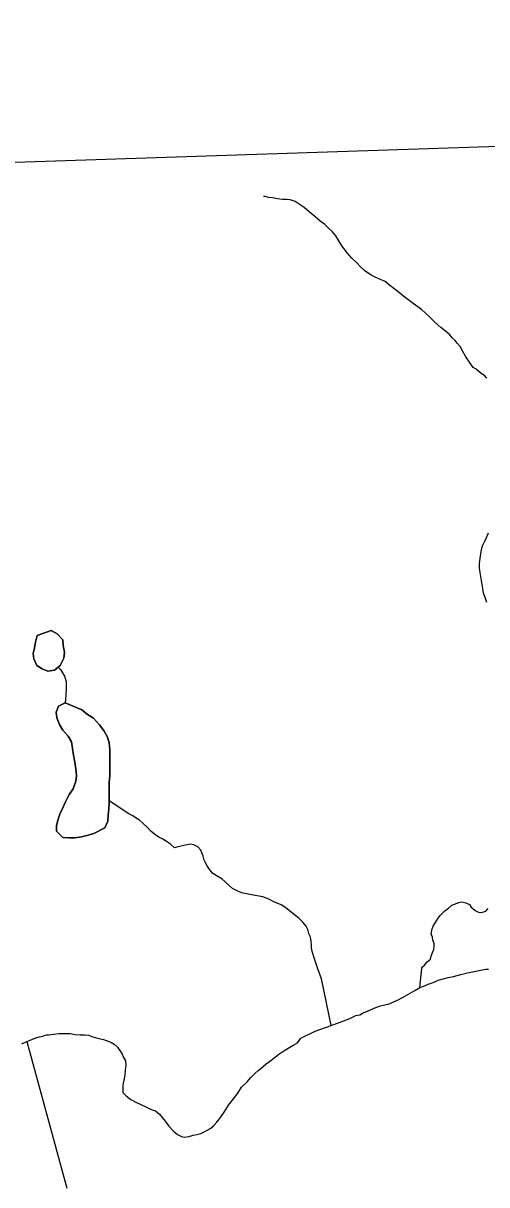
# Model space of a CAD drawing. Extents: x 103424 to 290657, y 38711 to 110967.
# Drawn here: x 214251.6112 to 214251.7696, y 40213.4984 to 40213.8953 of the extents above; entities that cross this region are included whole.
import ezdxf

# ---------------------------------------------------------------- set-up
doc = ezdxf.new("R2010")
doc.units = 0
for name, color, linetype in [('GM_X_Corporation', 7, 'Continuous'), ('GM_X_Minor_Lake', 7, 'Continuous'), ('GM_X_Minor_River', 7, 'Continuous')]:
    doc.layers.add(name, color=color, linetype=linetype)

msp = doc.modelspace()

# ---------------------------------------------------------------- linework, layer by layer
at = {"layer": 'GM_X_Corporation'}
msp.add_lwpolyline([(214252.9169, 40215.10125), (214250.58101, 40215.10125), (214250.58214, 40215.03695), (214250.58213, 40215.03302), (214250.59416, 40214.26814), (214250.59475, 40214.23045), (214250.59525, 40214.19876), (214250.59563, 40214.17445), (214250.60357, 40213.81454), (214251.4935, 40213.84402), (214251.49479, 40213.84407), (214251.89403, 40213.85729), (214251.9103, 40213.85774), (214252.15851, 40213.8645), (214252.94541, 40213.88639), (214252.94345, 40213.98349), (214252.94211, 40214.05193), (214252.9379, 40214.25624), (214252.93476, 40214.40518), (214252.93118, 40214.55366), (214252.92091, 40214.97111)], close=True, dxfattribs=at)
msp.add_lwpolyline([(214250.60357, 40213.81454), (214251.4935, 40213.84402), (214251.49479, 40213.84407), (214251.89403, 40213.85729), (214251.9103, 40213.85774), (214252.15851, 40213.8645), (214252.94541, 40213.88639), (214252.95222, 40213.57472), (214252.96155, 40213.13364), (214252.96567, 40212.91067), (214252.97335, 40212.61181), (214252.99959, 40211.54278), (214253.0008, 40211.46375), (214253.00114, 40211.45371), (214252.97354, 40211.45307), (214252.53682, 40211.44633), (214252.33111, 40211.44048), (214251.82719, 40211.42752), (214251.79815, 40211.42687), (214251.40069, 40211.41803)], dxfattribs=at)
at = {"layer": 'GM_X_Minor_Lake'}
for points in [[(214251.61595, 40213.68602), (214251.62069, 40213.68775), (214251.62278, 40213.68661), (214251.62469, 40213.68453), (214251.62488, 40213.68263), (214251.62527, 40213.68035), (214251.62509, 40213.67826), (214251.62376, 40213.67578), (214251.62187, 40213.67426), (214251.61959, 40213.67387), (214251.61769, 40213.67462), (214251.61579, 40213.67576), (214251.61483, 40213.67803), (214251.61463, 40213.67994), (214251.61501, 40213.68184), (214251.61538, 40213.68374), (214251.61595, 40213.68602)], [(214251.61595, 40213.68602), (214251.61538, 40213.68374), (214251.61501, 40213.68184), (214251.61463, 40213.67994), (214251.61483, 40213.67803), (214251.61579, 40213.67576), (214251.61769, 40213.67462), (214251.61959, 40213.67387), (214251.62187, 40213.67426)], [(214251.62187, 40213.67426), (214251.62376, 40213.67578), (214251.62509, 40213.67826), (214251.62527, 40213.68035), (214251.62488, 40213.68263), (214251.62469, 40213.68453), (214251.62278, 40213.68661), (214251.62069, 40213.68775), (214251.61595, 40213.68602)], [(214251.63121, 40213.66061), (214251.62551, 40213.66306), (214251.62323, 40213.66191), (214251.62248, 40213.65982), (214251.62267, 40213.65792), (214251.62363, 40213.65564), (214251.62477, 40213.65374), (214251.62649, 40213.65166), (214251.62763, 40213.64976), (214251.6284, 40213.6452), (214251.62879, 40213.64273), (214251.62918, 40213.64045), (214251.62937, 40213.63817), (214251.62919, 40213.63627), (214251.62825, 40213.63361), (214251.62692, 40213.6317), (214251.6256, 40213.62923), (214251.62465, 40213.62694), (214251.62371, 40213.62504), (214251.62295, 40213.62295), (214251.62258, 40213.62105), (214251.62258, 40213.61914), (214251.62468, 40213.61706)], [(214251.63121, 40213.66061), (214251.63312, 40213.65909), (214251.63521, 40213.65777), (214251.6373, 40213.6555), (214251.63883, 40213.65341), (214251.63997, 40213.65132), (214251.64055, 40213.64942), (214251.64075, 40213.64714), (214251.64077, 40213.63821), (214251.64059, 40213.63593), (214251.6406, 40213.63099), (214251.6406, 40213.6289), (214251.64042, 40213.62681), (214251.64024, 40213.62453), (214251.64005, 40213.62262), (214251.63911, 40213.62034), (214251.63531, 40213.61843), (214251.63342, 40213.61785), (214251.63114, 40213.61727), (214251.62886, 40213.61689), (214251.62696, 40213.61688), (214251.62468, 40213.61706), (214251.62258, 40213.61914), (214251.62258, 40213.62105), (214251.62295, 40213.62295), (214251.62371, 40213.62504), (214251.62465, 40213.62694), (214251.6256, 40213.62923), (214251.62692, 40213.6317), (214251.62825, 40213.63361), (214251.62919, 40213.63627), (214251.62937, 40213.63817), (214251.62918, 40213.64045), (214251.62879, 40213.64273), (214251.6284, 40213.6452), (214251.62763, 40213.64976), (214251.62649, 40213.65166), (214251.62477, 40213.65374), (214251.62363, 40213.65564), (214251.62267, 40213.65792), (214251.62248, 40213.65982), (214251.62323, 40213.66191), (214251.62551, 40213.66306), (214251.63121, 40213.66061)], [(214251.62468, 40213.61706), (214251.62696, 40213.61688), (214251.62886, 40213.61689), (214251.63114, 40213.61727), (214251.63342, 40213.61785), (214251.63531, 40213.61843), (214251.63911, 40213.62034), (214251.64005, 40213.62262), (214251.64024, 40213.62453), (214251.64042, 40213.62681), (214251.6406, 40213.6289), (214251.6406, 40213.63099), (214251.64059, 40213.63593), (214251.64077, 40213.63821), (214251.64075, 40213.64714), (214251.64055, 40213.64942), (214251.63997, 40213.65132), (214251.63883, 40213.65341), (214251.6373, 40213.6555), (214251.63521, 40213.65777), (214251.63312, 40213.65909), (214251.63121, 40213.66061)]]:
    msp.add_lwpolyline(points, dxfattribs=at)
at = {"layer": 'GM_X_Minor_River'}
for points in [[(214251.76592, 40213.77711), (214251.76496, 40213.77767), (214251.76242, 40213.78123), (214251.76144, 40213.78312), (214251.76046, 40213.78481), (214251.75949, 40213.78593), (214251.75872, 40213.78687), (214251.75775, 40213.7878), (214251.75678, 40213.78893), (214251.75543, 40213.79004), (214251.75389, 40213.79135), (214251.75196, 40213.79302), (214251.74983, 40213.79508), (214251.74732, 40213.7975), (214251.74444, 40213.79954), (214251.74174, 40213.80159), (214251.73924, 40213.80344), (214251.73693, 40213.8053), (214251.73481, 40213.80697), (214251.7327, 40213.80789), (214251.73117, 40213.80862), (214251.73002, 40213.80917), (214251.7279, 40213.81065), (214251.72655, 40213.81196), (214251.725, 40213.81345), (214251.72346, 40213.81495), (214251.72191, 40213.81682), (214251.72016, 40213.81907), (214251.71898, 40213.82095), (214251.718, 40213.82264), (214251.71684, 40213.82395), (214251.71549, 40213.82526), (214251.71414, 40213.82657), (214251.7126, 40213.82768), (214251.71086, 40213.82917), (214251.70893, 40213.83085), (214251.7072, 40213.83234), (214251.70547, 40213.83345), (214251.70412, 40213.83437), (214251.7024, 40213.83491), (214251.70126, 40213.83508), (214251.69974, 40213.83505), (214251.69803, 40213.83521), (214251.69631, 40213.83556), (214251.69498, 40213.83573), (214251.69383, 40213.83609), (214251.69327, 40213.83608)], [(214251.76958, 40213.77395), (214251.76881, 40213.77488), (214251.76765, 40213.77562), (214251.76592, 40213.77711)], [(214251.76963, 40213.69733), (214251.76903, 40213.69903), (214251.76843, 40213.70054), (214251.76821, 40213.70206), (214251.76736, 40213.70755), (214251.76714, 40213.70907), (214251.76711, 40213.71059), (214251.76727, 40213.7125), (214251.76761, 40213.71478), (214251.76814, 40213.71669), (214251.76887, 40213.71823), (214251.76942, 40213.71957), (214251.77015, 40213.7211)], [(214251.62309, 40213.67524), (214251.62396, 40213.67446), (214251.62529, 40213.67218), (214251.62587, 40213.67028), (214251.62587, 40213.668), (214251.62569, 40213.66572), (214251.62551, 40213.66306)], [(214251.71639, 40213.55283), (214251.71389, 40213.56495), (214251.71307, 40213.56874), (214251.71187, 40213.57214), (214251.71046, 40213.5763), (214251.70985, 40213.57857), (214251.70965, 40213.57952), (214251.70963, 40213.58047), (214251.70961, 40213.58142), (214251.7094, 40213.58236), (214251.7092, 40213.58331), (214251.7088, 40213.58425), (214251.7084, 40213.58558), (214251.70781, 40213.58671), (214251.70683, 40213.58802), (214251.70548, 40213.58933), (214251.70432, 40213.59026), (214251.70279, 40213.59137), (214251.70144, 40213.59249), (214251.70028, 40213.59342), (214251.69932, 40213.59397), (214251.69683, 40213.59507), (214251.69511, 40213.59599), (214251.69301, 40213.59671), (214251.6911, 40213.59706), (214251.68919, 40213.5974), (214251.68748, 40213.59775), (214251.68576, 40213.5981), (214251.68423, 40213.59883), (214251.6827, 40213.59957), (214251.67903, 40213.60292), (214251.67711, 40213.60403), (214251.67596, 40213.60477), (214251.6746, 40213.60646), (214251.67401, 40213.6074), (214251.67343, 40213.60834), (214251.67303, 40213.60928), (214251.67263, 40213.6106), (214251.67223, 40213.61174), (214251.67183, 40213.61268), (214251.67086, 40213.6138), (214251.66952, 40213.61454), (214251.66818, 40213.61471), (214251.66724, 40213.6145), (214251.6661, 40213.61429), (214251.66516, 40213.61408), (214251.66402, 40213.61387), (214251.66289, 40213.61347), (214251.66154, 40213.61478), (214251.66019, 40213.6157), (214251.65885, 40213.61644), (214251.65751, 40213.61718), (214251.65655, 40213.61773), (214251.65481, 40213.61922), (214251.65345, 40213.62072), (214251.6523, 40213.62165), (214251.65094, 40213.62295), (214251.64979, 40213.62369), (214251.64864, 40213.62443), (214251.6473, 40213.62517), (214251.6406, 40213.62956)], [(214251.74673, 40213.56573), (214251.74738, 40213.57221), (214251.74737, 40213.57259), (214251.74831, 40213.57336), (214251.74923, 40213.57452), (214251.75036, 40213.57549), (214251.75053, 40213.57645), (214251.75108, 40213.57779), (214251.75144, 40213.57874), (214251.75161, 40213.57989), (214251.75159, 40213.58084), (214251.75119, 40213.58197), (214251.75098, 40213.58292), (214251.75058, 40213.58405), (214251.75093, 40213.58577), (214251.75129, 40213.58673), (214251.75295, 40213.58942), (214251.7537, 40213.59038), (214251.75519, 40213.59193), (214251.7565, 40213.5929), (214251.75762, 40213.59387), (214251.75856, 40213.59427), (214251.76007, 40213.59487), (214251.76102, 40213.59508), (214251.76236, 40213.59472), (214251.76369, 40213.59417), (214251.76428, 40213.59323), (214251.76563, 40213.59212), (214251.76678, 40213.59157), (214251.76773, 40213.59139), (214251.76924, 40213.5918), (214251.76999, 40213.59277)], [(214251.71639, 40213.55283), (214251.72035, 40213.55423), (214251.7228, 40213.55523), (214251.72488, 40213.55621), (214251.7262, 40213.55643), (214251.72714, 40213.55701), (214251.72903, 40213.55781), (214251.73091, 40213.5586), (214251.73279, 40213.5594), (214251.73469, 40213.55981), (214251.7362, 40213.56022), (214251.73752, 40213.56081), (214251.73903, 40213.56141), (214251.74072, 40213.56239), (214251.7426, 40213.56338), (214251.74504, 40213.56475), (214251.74673, 40213.56573), (214251.74824, 40213.56633), (214251.74956, 40213.56692), (214251.75126, 40213.56752), (214251.75295, 40213.56831), (214251.75466, 40213.56873), (214251.75636, 40213.56914), (214251.75825, 40213.56955), (214251.76071, 40213.57016), (214251.76297, 40213.57078), (214251.76922, 40213.57203), (214251.77017, 40213.57205)], [(214251.61073, 40213.54656), (214251.61242, 40213.54735), (214251.61412, 40213.54795), (214251.61544, 40213.54855), (214251.61676, 40213.54895), (214251.6179, 40213.54916), (214251.61903, 40213.54956), (214251.61998, 40213.54958), (214251.62168, 40213.5498), (214251.62339, 40213.55002), (214251.6251, 40213.55005), (214251.62719, 40213.55009), (214251.6289, 40213.54974), (214251.63061, 40213.54958), (214251.63213, 40213.54961), (214251.63346, 40213.54944), (214251.63461, 40213.54908), (214251.63576, 40213.54872), (214251.63709, 40213.54837), (214251.63862, 40213.54801), (214251.63957, 40213.54765), (214251.6411, 40213.54711), (214251.64226, 40213.54637), (214251.64341, 40213.54544), (214251.64439, 40213.54393), (214251.64497, 40213.54299), (214251.64537, 40213.54205), (214251.64615, 40213.54073), (214251.64619, 40213.53902), (214251.64602, 40213.53769), (214251.64586, 40213.53578), (214251.64551, 40213.53407), (214251.64516, 40213.53254), (214251.64518, 40213.5314), (214251.64521, 40213.52988), (214251.64637, 40213.52876), (214251.64791, 40213.52746), (214251.64964, 40213.52654), (214251.65136, 40213.52581), (214251.65289, 40213.52507), (214251.65404, 40213.52452), (214251.65519, 40213.52397), (214251.65634, 40213.52361), (214251.65769, 40213.5225), (214251.65866, 40213.52137), (214251.65963, 40213.52006), (214251.66099, 40213.51837), (214251.66254, 40213.51669), (214251.66389, 40213.51557), (214251.66523, 40213.51484), (214251.66618, 40213.51466), (214251.66789, 40213.51489), (214251.66921, 40213.51529), (214251.67054, 40213.5155), (214251.67186, 40213.51591), (214251.67299, 40213.5165), (214251.6743, 40213.51709), (214251.67524, 40213.51768), (214251.67618, 40213.51846), (214251.67729, 40213.51981), (214251.6786, 40213.52135), (214251.68008, 40213.52347), (214251.68137, 40213.52558), (214251.68304, 40213.52771), (214251.68452, 40213.52963), (214251.68581, 40213.53175), (214251.68768, 40213.53349), (214251.68898, 40213.53504), (214251.69029, 40213.53639), (214251.69141, 40213.53736), (214251.69235, 40213.53814), (214251.69328, 40213.53892), (214251.69422, 40213.53969), (214251.69534, 40213.54047), (214251.69684, 40213.54164), (214251.69853, 40213.543), (214251.70022, 40213.54417), (214251.70228, 40213.54535), (214251.7036, 40213.54614), (214251.70491, 40213.54692), (214251.70603, 40213.54846), (214251.71092, 40213.55083), (214251.71639, 40213.55283)], [(214251.61242, 40213.54735), (214251.62605, 40213.49721)]]:
    msp.add_lwpolyline(points, dxfattribs=at)

doc.saveas('drawing.dxf')
